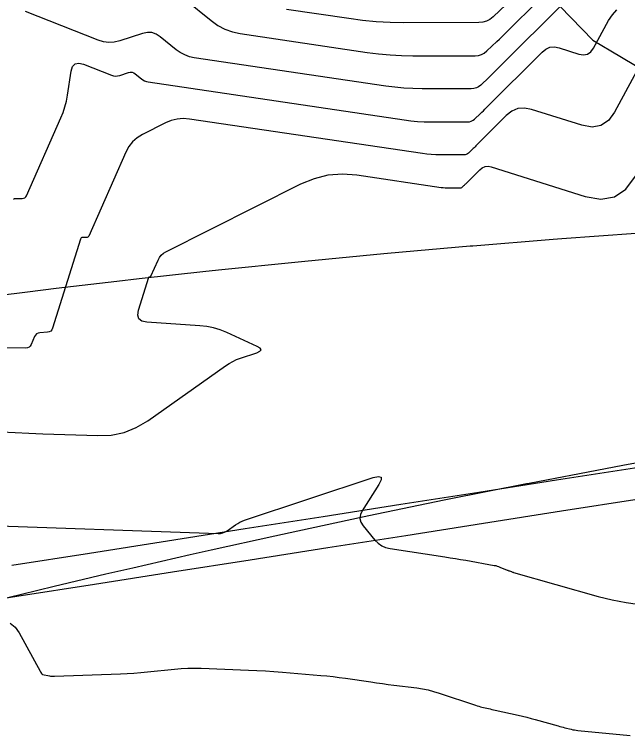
# Model space of a CAD drawing. Extents: x 1354696 to 1366163, y 660729 to 670380.
# Drawn here: x 1361626.1 to 1361665.02, y 664852.41 to 664898.2 of the extents above; entities that cross this region are included whole.
import ezdxf

# ---------------------------------------------------------------- set-up
doc = ezdxf.new("R2010")
doc.units = 0
for name, color, linetype in [('R_Contours', 7, 'Continuous'), ('R_Detour', 7, 'Continuous'), ('R_Erosion', 7, 'Continuous'), ('R_Fin Surface', 7, 'Continuous')]:
    doc.layers.add(name, color=color, linetype=linetype)

msp = doc.modelspace()

# ---------------------------------------------------------------- linework, layer by layer
at = {"layer": 'R_Contours'}
for points in [[(1361661.231, 664899.211), (1361656.699, 664894.673), (1361656.576, 664894.55), (1361656.452, 664894.429), (1361656.327, 664894.309), (1361656.202, 664894.19), (1361655.698, 664893.715), (1361655.566, 664893.611), (1361655.422, 664893.536), (1361655.266, 664893.492), (1361655.099, 664893.477), (1361651.97, 664893.475), (1361651.391, 664893.485), (1361650.814, 664893.517), (1361650.239, 664893.57), (1361649.665, 664893.644), (1361637.517, 664895.448), (1361637.203, 664895.515), (1361636.907, 664895.623), (1361636.628, 664895.77), (1361636.367, 664895.957), (1361635.358, 664896.783), (1361635.099, 664896.952), (1361634.825, 664897.043), (1361634.536, 664897.056), (1361634.234, 664896.993), (1361632.781, 664896.516), (1361632.437, 664896.434), (1361632.094, 664896.413), (1361631.753, 664896.454), (1361631.414, 664896.557), (1361626.796, 664898.385)], [(1361636.948, 664899.143), (1361638.579, 664897.806), (1361639.001, 664897.504), (1361639.452, 664897.266), (1361639.931, 664897.093), (1361640.438, 664896.983), (1361648.494, 664895.787), (1361649.217, 664895.694), (1361649.941, 664895.627), (1361650.667, 664895.587), (1361651.396, 664895.574), (1361655.336, 664895.576), (1361655.547, 664895.595), (1361655.743, 664895.651), (1361655.924, 664895.745), (1361656.09, 664895.876), (1361656.725, 664896.474), (1361656.883, 664896.624), (1361657.04, 664896.776), (1361657.196, 664896.928), (1361657.35, 664897.082), (1361659.412, 664899.146)], [(1361657.312, 664898.819), (1361656.482, 664898.037), (1361656.282, 664897.879), (1361656.064, 664897.766), (1361655.827, 664897.699), (1361655.573, 664897.676), (1361650.822, 664897.673), (1361649.944, 664897.689), (1361649.068, 664897.737), (1361648.194, 664897.817), (1361647.323, 664897.93), (1361643.36, 664898.519)], [(1361626.032, 664886.476), (1361626.105, 664886.51), (1361626.194, 664886.52), (1361626.588, 664886.512), (1361626.679, 664886.522), (1361626.756, 664886.554), (1361626.817, 664886.61), (1361626.864, 664886.688), (1361629.045, 664891.632), (1361629.186, 664891.98), (1361629.303, 664892.336), (1361629.396, 664892.698), (1361629.466, 664893.068), (1361629.702, 664894.586), (1361629.793, 664894.884), (1361629.954, 664895.058), (1361630.186, 664895.109), (1361630.489, 664895.037), (1361632.258, 664894.337), (1361632.388, 664894.298), (1361632.518, 664894.282), (1361632.649, 664894.29), (1361632.781, 664894.321), (1361633.338, 664894.504), (1361633.454, 664894.528), (1361633.564, 664894.523), (1361633.669, 664894.488), (1361633.768, 664894.424), (1361634.155, 664894.107), (1361634.255, 664894.035), (1361634.361, 664893.979), (1361634.475, 664893.938), (1361634.595, 664893.912), (1361650.836, 664891.501), (1361651.261, 664891.446), (1361651.688, 664891.407), (1361652.115, 664891.384), (1361652.544, 664891.376), (1361654.862, 664891.377), (1361654.986, 664891.388), (1361655.101, 664891.421), (1361655.208, 664891.477), (1361655.305, 664891.554), (1361655.679, 664891.906), (1361655.772, 664891.994), (1361655.864, 664892.083), (1361655.956, 664892.173), (1361656.047, 664892.263), (1361659.59, 664895.811), (1361659.831, 664896.001), (1361660.093, 664896.109), (1361660.375, 664896.134), (1361660.677, 664896.077), (1361661.925, 664895.683), (1361662.218, 664895.633), (1361662.471, 664895.679), (1361662.686, 664895.822), (1361662.862, 664896.061), (1361663.819, 664897.818), (1361664.054, 664898.182), (1361664.335, 664898.497)], [(1361666.294, 664895.862), (1361664.187, 664891.993), (1361663.8, 664891.466), (1361663.327, 664891.152), (1361662.768, 664891.05), (1361662.124, 664891.16), (1361658.918, 664892.172), (1361658.474, 664892.256), (1361658.059, 664892.219), (1361657.674, 664892.06), (1361657.319, 664891.78), (1361655.395, 664889.854), (1361655.336, 664889.795), (1361655.276, 664889.737), (1361655.216, 664889.679), (1361655.156, 664889.621), (1361654.913, 664889.392), (1361654.85, 664889.342), (1361654.78, 664889.306), (1361654.705, 664889.285), (1361654.625, 664889.278), (1361653.117, 664889.277), (1361652.839, 664889.282), (1361652.561, 664889.297), (1361652.284, 664889.323), (1361652.007, 664889.359), (1361637.215, 664891.554), (1361636.816, 664891.583), (1361636.427, 664891.552), (1361636.048, 664891.46), (1361635.679, 664891.307), (1361634.221, 664890.575), (1361633.882, 664890.368), (1361633.593, 664890.113), (1361633.353, 664889.812), (1361633.163, 664889.462), (1361630.811, 664884.129), (1361630.784, 664884.085), (1361630.749, 664884.053), (1361630.706, 664884.035), (1361630.655, 664884.03), (1361630.432, 664884.034), (1361630.382, 664884.028), (1361630.341, 664884.009), (1361630.31, 664883.976), (1361630.288, 664883.93), (1361628.518, 664878.269), (1361628.471, 664878.166), (1361628.403, 664878.09), (1361628.313, 664878.041), (1361628.202, 664878.018), (1361627.715, 664877.984), (1361627.602, 664877.962), (1361627.508, 664877.914), (1361627.433, 664877.841), (1361627.376, 664877.742), (1361627.167, 664877.249), (1361627.107, 664877.144), (1361627.027, 664877.07), (1361626.926, 664877.025), (1361626.806, 664877.01), (1361612.301, 664877.032)], [(1361625.272, 664871.693), (1361626.146, 664871.65), (1361627.02, 664871.611), (1361627.894, 664871.578), (1361631.392, 664871.456), (1361632.247, 664871.492), (1361633.061, 664871.663), (1361633.835, 664871.967), (1361634.57, 664872.405), (1361639.499, 664875.892), (1361639.725, 664876.04), (1361639.961, 664876.171), (1361640.205, 664876.283), (1361640.459, 664876.378), (1361641.49, 664876.721), (1361641.685, 664876.81), (1361641.754, 664876.905), (1361641.696, 664877.008), (1361641.512, 664877.117), (1361639.574, 664878.001), (1361639.164, 664878.167), (1361638.744, 664878.294), (1361638.314, 664878.382), (1361637.874, 664878.431), (1361634.5, 664878.661), (1361634.189, 664878.728), (1361633.999, 664878.876), (1361633.929, 664879.107), (1361633.98, 664879.421), (1361634.638, 664881.524), (1361634.642, 664881.535), (1361634.65, 664881.542), (1361634.659, 664881.547), (1361634.67, 664881.548), (1361634.721, 664881.547), (1361634.733, 664881.548), (1361634.743, 664881.552), (1361634.751, 664881.559), (1361634.757, 664881.57), (1361635.213, 664882.603), (1361635.302, 664882.768), (1361635.415, 664882.911), (1361635.552, 664883.031), (1361635.712, 664883.129), (1361644.286, 664887.438), (1361645.14, 664887.791), (1361646.016, 664888.004), (1361646.915, 664888.077), (1361647.837, 664888.008), (1361653.178, 664887.216), (1361653.306, 664887.199), (1361653.434, 664887.187), (1361653.562, 664887.18), (1361653.691, 664887.178), (1361654.388, 664887.178), (1361654.425, 664887.182), (1361654.459, 664887.191), (1361654.491, 664887.208), (1361654.521, 664887.231), (1361654.633, 664887.337), (1361654.661, 664887.363), (1361654.689, 664887.39), (1361654.716, 664887.417), (1361654.744, 664887.444), (1361655.632, 664888.334), (1361655.797, 664888.464), (1361655.974, 664888.537), (1361656.166, 664888.554), (1361656.371, 664888.515), (1361662.322, 664886.638), (1361663.319, 664886.467), (1361664.182, 664886.624), (1361664.914, 664887.11), (1361665.513, 664887.925)], [(1361623.297, 664865.794), (1361639.024, 664865.244), (1361639.182, 664865.251), (1361639.333, 664865.282), (1361639.476, 664865.338), (1361639.611, 664865.419), (1361640.14, 664865.793), (1361640.274, 664865.881), (1361640.414, 664865.959), (1361640.56, 664866.026), (1361640.711, 664866.082), (1361648.88, 664868.796), (1361649.206, 664868.869), (1361649.373, 664868.818), (1361649.381, 664868.644), (1361649.231, 664868.346), (1361648.175, 664866.686), (1361648.059, 664866.44), (1361648.031, 664866.199), (1361648.089, 664865.964), (1361648.233, 664865.734), (1361648.983, 664864.824), (1361649.184, 664864.62), (1361649.411, 664864.461), (1361649.663, 664864.348), (1361649.942, 664864.282), (1361653.423, 664863.757), (1361653.756, 664863.706), (1361654.089, 664863.653), (1361654.421, 664863.597), (1361654.753, 664863.539), (1361656.556, 664863.219), (1361656.649, 664863.2), (1361656.741, 664863.175), (1361656.831, 664863.146), (1361656.92, 664863.112), (1361657.385, 664862.918), (1361657.417, 664862.905), (1361657.45, 664862.892), (1361657.482, 664862.879), (1361657.515, 664862.867), (1361657.647, 664862.819), (1361657.68, 664862.807), (1361657.713, 664862.796), (1361657.747, 664862.786), (1361657.78, 664862.776), (1361663.146, 664861.249), (1361663.588, 664861.13), (1361664.034, 664861.026), (1361664.483, 664860.936), (1361664.936, 664860.86), (1361667.353, 664860.495)], [(1361625.821, 664859.559), (1361626.139, 664859.295), (1361626.396, 664858.933), (1361627.739, 664856.502), (1361627.75, 664856.483), (1361627.76, 664856.463), (1361627.77, 664856.444), (1361627.781, 664856.425), (1361627.821, 664856.347), (1361627.833, 664856.329), (1361627.847, 664856.316), (1361627.864, 664856.305), (1361627.884, 664856.299), (1361628.316, 664856.206), (1361628.395, 664856.191), (1361628.475, 664856.182), (1361628.555, 664856.177), (1361628.636, 664856.178), (1361632.831, 664856.332), (1361633.26, 664856.352), (1361633.688, 664856.379), (1361634.115, 664856.413), (1361634.542, 664856.454), (1361636.249, 664856.634), (1361636.676, 664856.671), (1361637.103, 664856.692), (1361637.531, 664856.698), (1361637.959, 664856.689), (1361640.953, 664856.568), (1361641.492, 664856.543), (1361642.031, 664856.513), (1361642.569, 664856.477), (1361643.106, 664856.435), (1361645.546, 664856.232), (1361645.939, 664856.197), (1361646.331, 664856.155), (1361646.722, 664856.107), (1361647.113, 664856.053), (1361648.729, 664855.817), (1361649.092, 664855.764), (1361649.454, 664855.714), (1361649.817, 664855.665), (1361650.18, 664855.619), (1361651.633, 664855.434), (1361651.994, 664855.38), (1361652.352, 664855.307), (1361652.705, 664855.217), (1361653.054, 664855.11), (1361655.365, 664854.337), (1361655.467, 664854.305), (1361655.57, 664854.274), (1361655.673, 664854.247), (1361655.777, 664854.221), (1361656.195, 664854.125), (1361656.3, 664854.101), (1361656.405, 664854.077), (1361656.509, 664854.054), (1361656.614, 664854.03), (1361658.064, 664853.704), (1361658.34, 664853.641), (1361658.615, 664853.573), (1361658.89, 664853.502), (1361659.163, 664853.427), (1361660.617, 664853.021), (1361660.72, 664852.992), (1361660.823, 664852.965), (1361660.926, 664852.938), (1361661.029, 664852.912), (1361661.444, 664852.811), (1361661.548, 664852.787), (1361661.652, 664852.767), (1361661.757, 664852.751), (1361661.863, 664852.739), (1361665.179, 664852.412)]]:
    msp.add_lwpolyline(points, dxfattribs=at)
at = {"layer": 'R_Detour'}
for points in [[(1361625.932, 664863.23), (1361630.872, 664864.003), (1361635.812, 664864.777), (1361640.752, 664865.551), (1361645.691, 664866.325), (1361650.631, 664867.099), (1361655.571, 664867.873), (1361660.511, 664868.647), (1361665.45, 664869.421), (1361670.39, 664870.195), (1361675.33, 664870.969), (1361680.27, 664871.743), (1361685.209, 664872.516), (1361690.149, 664873.29), (1361695.089, 664874.064)], [(1361621.302, 664860.48), (1361626.242, 664861.254), (1361631.182, 664862.028), (1361636.122, 664862.801), (1361641.061, 664863.575), (1361646.001, 664864.349), (1361650.941, 664865.123), (1361655.88, 664865.897), (1361660.82, 664866.671), (1361665.76, 664867.445), (1361670.7, 664868.219), (1361675.639, 664868.993), (1361680.579, 664869.767), (1361685.519, 664870.541), (1361690.459, 664871.314), (1361695.398, 664872.088)]]:
    msp.add_lwpolyline(points, dxfattribs=at)
at = {"layer": 'R_Erosion'}
for points in [[(1361657.274, 664902.304), (1361662.824, 664896.56), (1361663.961, 664895.892), (1361669.023, 664892.889), (1361670.429, 664891.333), (1361671.012, 664890.051), (1361672.34, 664887.368), (1361675.89, 664885.658), (1361679.427, 664877.011), (1361682.799, 664877.611), (1361684.813, 664878.23), (1361687.826, 664878.648), (1361690.441, 664878.18), (1361693.121, 664878.248), (1361696.02, 664878.309)], [(1361668.652, 664870.284), (1361664.723, 664869.562), (1361664.167, 664869.458), (1361663.628, 664869.357), (1361658.771, 664868.426), (1361658.611, 664868.394), (1361653.598, 664867.396), (1361653.382, 664867.352), (1361648.592, 664866.363), (1361647.999, 664866.238), (1361643.591, 664865.294), (1361642.623, 664865.083), (1361638.597, 664864.19), (1361637.254, 664863.887), (1361633.609, 664863.051), (1361631.893, 664862.651), (1361628.628, 664861.877), (1361626.54, 664861.374), (1361623.654, 664860.668)]]:
    msp.add_lwpolyline(points, dxfattribs=at)
at = {"layer": 'R_Fin Surface'}
msp.add_lwpolyline([(1361623.488, 664880.158), (1361626.938, 664880.59), (1361628.749, 664880.811), (1361632.595, 664881.263), (1361634.01, 664881.425), (1361638.25, 664881.892), (1361639.269, 664882.001), (1361643.904, 664882.478), (1361644.527, 664882.539), (1361649.557, 664883.019), (1361649.784, 664883.039), (1361655.038, 664883.502), (1361655.207, 664883.516), (1361660.291, 664883.926), (1361660.854, 664883.969), (1361665.541, 664884.312), (1361666.499, 664884.379), (1361667.64, 664884.456), (1361670.788, 664884.661), (1361672.14, 664884.745), (1361676.032, 664884.972), (1361679.427, 664877.011)], dxfattribs=at)

doc.saveas('drawing.dxf')
